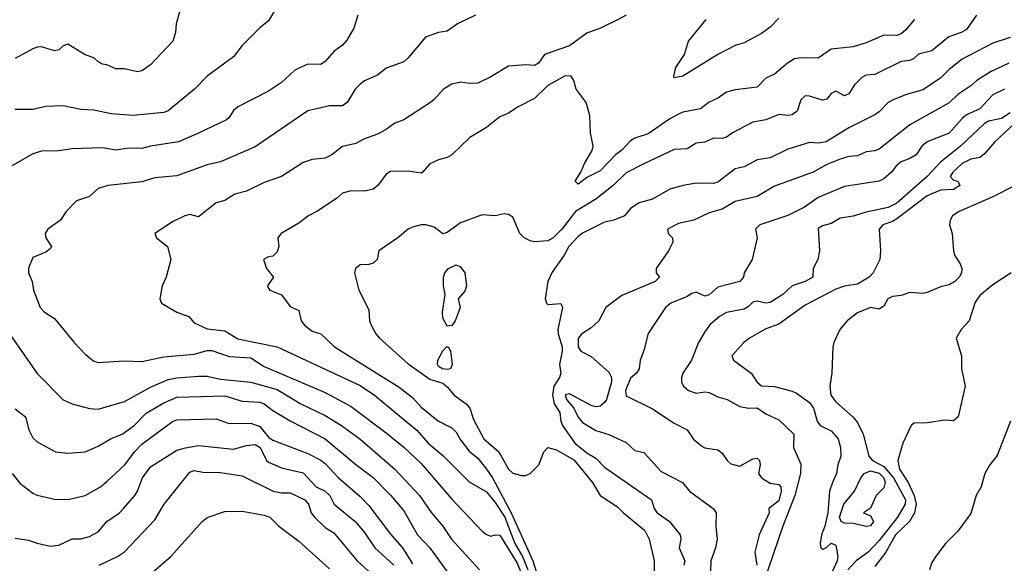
# Model space of a CAD drawing. Header units: metres. Extents: x -46681 to -43747, y -240911 to -237677.
# Tile 292 of 656: x -45303 to -45190, y -239478 to -239416. Entities that reach past the tile are written whole.
import ezdxf

# ---------------------------------------------------------------- set-up
doc = ezdxf.new("R2010")
doc.units = ezdxf.units.M
doc.layers.add('CONTOUR_INDEX', color=1, linetype='Continuous')
doc.layers.add('CONTOUR_INTER', color=3, linetype='Continuous')

msp = doc.modelspace()

# ---------------------------------------------------------------- linework, layer by layer
at = {"layer": 'CONTOUR_INDEX'}
for points, elevation in [([(-45273.92, -239415.02), (-45274.6, -239416.18), (-45275.6, -239417), (-45277.6, -239418.99), (-45278.6, -239420.31), (-45281.6, -239422.51), (-45283.07, -239424.02), (-45286.1, -239426.5), (-45286.6, -239426.66), (-45290.1, -239427.01), (-45292.6, -239426.82), (-45294.6, -239426.41), (-45296.1, -239426.33), (-45298.1, -239425.9), (-45300.1, -239425.98), (-45301.6, -239426.32), (-45303.6, -239426.35)], 80), ([(-45193.45, -239415.52), (-45194.6, -239417.16), (-45195.23, -239417.52), (-45196.63, -239418.02), (-45198.6, -239419.63), (-45200.1, -239420.01), (-45200.67, -239420.52), (-45201.1, -239420.72), (-45202.1, -239420.82), (-45205.1, -239422.34), (-45206.1, -239422.42), (-45206.6, -239422.65), (-45207.46, -239423.52), (-45208.1, -239424.55), (-45208.6, -239424.77), (-45209.6, -239424.23), (-45210.1, -239424.51), (-45210.6, -239425.14), (-45211.1, -239425.27), (-45212.6, -239424.81), (-45213.1, -239424.78), (-45213.6, -239425.22), (-45214, -239426.52), (-45214.6, -239426.94), (-45215.1, -239427.03), (-45216.1, -239426.9), (-45217.6, -239427.53), (-45219.1, -239427.8), (-45221.42, -239429.02), (-45222.1, -239429.51), (-45222.6, -239429.67), (-45223.6, -239429.62), (-45224.6, -239430.06), (-45225.6, -239430.2), (-45226.6, -239430.84), (-45228.1, -239430.9), (-45231.6, -239432.57), (-45233.6, -239433.59), (-45235.1, -239435.02), (-45237.1, -239436.59), (-45239.42, -239438.02), (-45240.97, -239440.02), (-45241.99, -239441.02), (-45242.6, -239441.36), (-45244.1, -239441.48), (-45244.6, -239441.37), (-45245.28, -239441.02), (-45245.8, -239440.52), (-45246.6, -239438.65), (-45247.1, -239438.35), (-45247.6, -239438.28), (-45248.6, -239438.5), (-45250.1, -239438.4), (-45252.6, -239439.3), (-45254.1, -239440.4), (-45254.6, -239440.55), (-45255.6, -239439.82), (-45256.55, -239439.52), (-45257.1, -239439.52), (-45258.1, -239439.81), (-45258.6, -239440.05), (-45259.77, -239441.02), (-45261.94, -239442.52), (-45262.14, -239443.52), (-45262.6, -239443.93), (-45263.1, -239444.08), (-45264.1, -239444.11), (-45264.64, -239444.52), (-45264.74, -239445.02), (-45264.23, -239447.02), (-45263.1, -239449.28), (-45263, -239450.52), (-45262.81, -239451.02), (-45262.29, -239452.02), (-45261.87, -239452.52), (-45258.6, -239455.44), (-45256.1, -239457.2), (-45254.6, -239457.67), (-45254.1, -239458.07), (-45253.32, -239459.02), (-45251.93, -239460.02), (-45251.51, -239460.52), (-45251.1, -239461.81), (-45249.93, -239464.02), (-45248.18, -239465.52), (-45247.1, -239467.5), (-45246.6, -239467.96), (-45245.6, -239468.24), (-45245.1, -239468.22), (-45244.6, -239468.02), (-45243.6, -239467.01), (-45243.04, -239465.52), (-45242.6, -239465.03), (-45241.6, -239465.29), (-45239.6, -239466.46), (-45237.48, -239469.02), (-45236.58, -239470.52), (-45234.6, -239471.81), (-45233.91, -239472.52), (-45231.48, -239474.52), (-45230.99, -239475.52), (-45230.41, -239478.02), (-45230.4, -239479.52)], 75), ([(-45189.1, -239427.93), (-45191.35, -239430.02), (-45192.6, -239431.43), (-45193.1, -239431.83), (-45194.1, -239432.02), (-45195.1, -239432.5), (-45196.19, -239433.52), (-45196.48, -239434.02), (-45196.1, -239434.42), (-45195.6, -239434.52), (-45195.38, -239435.02), (-45196.1, -239435.49), (-45197.6, -239435.55), (-45199.1, -239436.2), (-45202.6, -239438.86), (-45203.1, -239439.17), (-45204.19, -239439.52), (-45204.61, -239440.02), (-45204.45, -239442.52), (-45204.56, -239443.52), (-45205.31, -239445.02), (-45205.75, -239445.52), (-45207.1, -239446.33), (-45208.6, -239446.55), (-45209.6, -239446.9), (-45213.1, -239448.73), (-45216.1, -239450.9), (-45217.6, -239451.45), (-45219.46, -239452.52), (-45220.11, -239453.02), (-45221.49, -239454.52), (-45221.29, -239455.02), (-45219.29, -239456.52), (-45218.6, -239457.54), (-45218.1, -239457.97), (-45216.6, -239458.06), (-45214.6, -239458.58), (-45214.1, -239458.8), (-45212.6, -239459.87), (-45212.13, -239460.52), (-45211.71, -239462.02), (-45211.39, -239462.52), (-45210.1, -239463.12), (-45209.32, -239464.02), (-45209.04, -239465.02), (-45209.02, -239466.02), (-45209.36, -239467.02), (-45209.5, -239468.02), (-45209.98, -239469.02), (-45210.3, -239470.02), (-45210.5, -239472.52), (-45210.84, -239474.02), (-45211.24, -239475.02), (-45211.38, -239476.02), (-45211.29, -239476.52), (-45211.1, -239476.69), (-45210.6, -239476.44), (-45210.1, -239475.99), (-45209.6, -239476.21), (-45209.37, -239477.52), (-45209.42, -239478.02), (-45210.34, -239480.02)], 70), ([(-45253.95, -239444.52), (-45253.1, -239444.13), (-45252.6, -239444.34), (-45252.08, -239445.02), (-45251.89, -239446.52), (-45252.1, -239447.12), (-45252.87, -239448.02), (-45252.62, -239449.02), (-45253.19, -239450.52), (-45253.6, -239451.06), (-45254.1, -239451.13), (-45254.6, -239450.23), (-45254.64, -239449.52), (-45254.36, -239447.52), (-45254.52, -239446.52), (-45254.52, -239445.52), (-45254.38, -239445.02), (-45253.95, -239444.52)], 75), ([(-45254.18, -239453.52), (-45254.02, -239453.52), (-45253.72, -239454.02), (-45253.55, -239455.52), (-45253.72, -239456.02), (-45254.1, -239456.1), (-45254.65, -239456.02), (-45255.1, -239455.75), (-45255.23, -239455.52), (-45255.19, -239455.02), (-45254.6, -239453.98), (-45254.18, -239453.52)], 75), ([(-45303.6, -239460.61), (-45302.45, -239461.52), (-45302.05, -239463.02), (-45301.6, -239463.94), (-45301.1, -239464.39), (-45299.01, -239465.52), (-45297.6, -239465.68), (-45295.6, -239465.53), (-45294.1, -239464.89), (-45292.6, -239463.99), (-45291.34, -239463.52), (-45289.98, -239462.52), (-45288.6, -239461.11), (-45286.6, -239459.9), (-45285.1, -239459.28), (-45279.6, -239459.13), (-45277.6, -239459.73), (-45275.6, -239459.84), (-45275.1, -239460.02), (-45274.1, -239460.79), (-45272.1, -239461.99), (-45268.1, -239464.04), (-45264.6, -239466.97), (-45262.6, -239468.48), (-45260.6, -239470.49), (-45259.1, -239472.29), (-45257.5, -239475.02), (-45256.1, -239476.52), (-45252.13, -239482.02)], 80), ([(-45206.32, -239468.02), (-45205.6, -239467.71), (-45204.6, -239467.96), (-45204.08, -239468.52), (-45203.92, -239469.02), (-45204.1, -239469.66), (-45204.97, -239470.52), (-45205.6, -239471.96), (-45206.41, -239472.52), (-45205.6, -239472.86), (-45205.28, -239473.52), (-45205.6, -239474.01), (-45206.1, -239474.09), (-45207.6, -239473.74), (-45208.6, -239473.7), (-45208.99, -239473.52), (-45209.15, -239473.02), (-45208.65, -239471.52), (-45207.44, -239470.02), (-45206.7, -239468.52), (-45206.32, -239468.02)], 70)]:
    msp.add_lwpolyline(points, dxfattribs=dict(at, elevation=elevation))
at = {"layer": 'CONTOUR_INTER'}
for points, elevation in [([(-45264.34, -239415.52), (-45264.82, -239417.02), (-45265.6, -239418.41), (-45266.1, -239418.98), (-45267.1, -239419.7), (-45268.1, -239420.83), (-45268.6, -239421.19), (-45270.1, -239421.13), (-45271.1, -239421.59), (-45271.6, -239421.88), (-45273.1, -239423.24), (-45274.6, -239424.24), (-45278.11, -239426.02), (-45278.6, -239426.45), (-45279.1, -239427.25), (-45279.42, -239427.52), (-45282.6, -239429.06), (-45284.92, -239430.02), (-45288.1, -239430.54), (-45289.1, -239430.81), (-45290.6, -239430.77), (-45292.1, -239430.97), (-45293.6, -239430.73), (-45297.1, -239430.82), (-45298.6, -239431.06), (-45300.6, -239431.09), (-45301.6, -239431.39), (-45304.38, -239433.02)], 79), ([(-45284.76, -239415.02), (-45285.17, -239416.52), (-45285.25, -239417.52), (-45285.56, -239418.52), (-45288.1, -239421.22), (-45289.1, -239421.91), (-45289.6, -239422.03), (-45291.1, -239421.67), (-45292.1, -239421.66), (-45293.1, -239421.22), (-45293.6, -239421.14), (-45294.1, -239420.89), (-45294.6, -239420.41), (-45295.6, -239420.06), (-45297.6, -239418.87), (-45298.1, -239419.04), (-45298.6, -239419.49), (-45299.1, -239419.6), (-45300.6, -239419.17), (-45301.1, -239419.2), (-45301.6, -239419.4), (-45303.6, -239420.5)], 81), ([(-45250.86, -239415.52), (-45252.92, -239416.52), (-45254.1, -239417.36), (-45255.1, -239417.53), (-45256.6, -239418.05), (-45258.6, -239420.43), (-45259.1, -239420.88), (-45261.1, -239421.59), (-45262.1, -239422.41), (-45263.6, -239423.06), (-45264.1, -239423.44), (-45264.67, -239424.02), (-45265.59, -239425.52), (-45266.1, -239425.91), (-45267.6, -239425.91), (-45270.1, -239426.47), (-45276.1, -239430.6), (-45280.1, -239432.34), (-45281.6, -239432.68), (-45285.1, -239433.93), (-45287.6, -239434.16), (-45289.1, -239434.61), (-45292.96, -239435.02), (-45294.1, -239435.37), (-45295.1, -239436.29), (-45296.6, -239436.79), (-45297.77, -239438.02), (-45298.43, -239439.02), (-45299.89, -239440.02), (-45300.17, -239440.52), (-45300.12, -239441.02), (-45299.47, -239442.02), (-45299.6, -239442.29), (-45300.1, -239442.68), (-45301.6, -239443.28), (-45302.1, -239444.51), (-45302.1, -239445.02), (-45301.67, -239446.02), (-45301.53, -239447.02), (-45300.76, -239449.02), (-45300.25, -239449.52), (-45299.1, -239450.26), (-45296.87, -239453.02), (-45295.6, -239454.34), (-45294.6, -239455.13), (-45294.1, -239455.29), (-45291.1, -239455.1), (-45289.1, -239455.2), (-45286.6, -239454.66), (-45283.1, -239454.34), (-45281.6, -239453.92), (-45281.1, -239453.93), (-45279.1, -239454.63), (-45276.6, -239454.78), (-45275.1, -239455.76), (-45268.1, -239458.73), (-45265.1, -239460.32), (-45261.1, -239463.34), (-45259.1, -239464.99), (-45257.1, -239466.87), (-45253.6, -239470.95), (-45250.1, -239474.6), (-45249.6, -239475.01), (-45249.1, -239475.18), (-45248.6, -239475.03), (-45248.1, -239475.08), (-45246.1, -239478.28), (-45244.57, -239482.02)], 78), ([(-45233.6, -239415.52), (-45234.6, -239416.06), (-45236.56, -239417.02), (-45238.1, -239417.58), (-45240.1, -239419.04), (-45242.97, -239420.02), (-45243.65, -239421.02), (-45244.1, -239421.3), (-45245.1, -239421.23), (-45247.1, -239421.38), (-45249.1, -239422.58), (-45250.6, -239423.31), (-45251.6, -239423.36), (-45252.6, -239423.2), (-45253.6, -239423.42), (-45254.55, -239424.02), (-45255.6, -239425.2), (-45256.03, -239425.52), (-45259.08, -239427.52), (-45260.1, -239427.9), (-45261.1, -239428.63), (-45262.1, -239429.15), (-45263.6, -239429.7), (-45264.6, -239430.22), (-45266.1, -239430.56), (-45267.35, -239431.52), (-45268.1, -239431.89), (-45269.6, -239432.04), (-45270.6, -239432.4), (-45273.1, -239434.02), (-45275.1, -239434.69), (-45277.1, -239435.67), (-45278.43, -239436.02), (-45279.6, -239436.75), (-45280.6, -239437.01), (-45282.6, -239438.61), (-45283.6, -239438.35), (-45284.19, -239438.52), (-45285.6, -239439.21), (-45287.61, -239440.52), (-45287.42, -239441.02), (-45286.17, -239442.02), (-45285.79, -239443.52), (-45286.3, -239445.52), (-45286.78, -239446.52), (-45287.03, -239448.02), (-45286.84, -239448.52), (-45285.1, -239449.52), (-45283.73, -239450.02), (-45283.1, -239450.76), (-45281.6, -239451.46), (-45279.6, -239451.69), (-45278.1, -239452.58), (-45273.6, -239453.51), (-45264.1, -239457.92), (-45262.44, -239459.02), (-45257.6, -239463.05), (-45256.3, -239464.52), (-45254.6, -239465.95), (-45251.6, -239468.97), (-45249.6, -239470.12), (-45248.6, -239471.33), (-45247.51, -239473.02), (-45246.35, -239476.02), (-45245.48, -239477.52), (-45244.87, -239479.02)], 77), ([(-45200.56, -239416.02), (-45201.6, -239417.26), (-45202.1, -239417.65), (-45202.6, -239417.87), (-45204.1, -239417.83), (-45206.1, -239418.68), (-45207.6, -239419.14), (-45210.1, -239419.44), (-45211.6, -239420.45), (-45213.6, -239420.41), (-45214.31, -239420.52), (-45215.13, -239421.02), (-45216.6, -239422.28), (-45217.6, -239422.73), (-45218.6, -239423.76), (-45221.1, -239424.08), (-45222.1, -239424.33), (-45223.1, -239425.03), (-45224.1, -239425.51), (-45225.1, -239426.26), (-45227.1, -239426.64), (-45227.6, -239426.85), (-45228.6, -239427.4), (-45231.1, -239429.12), (-45232.6, -239429.6), (-45233.1, -239429.91), (-45234.1, -239430.99), (-45234.82, -239431.52), (-45236.6, -239433.37), (-45238.1, -239434.12), (-45239.1, -239434.89), (-45239.47, -239434.52), (-45238.81, -239433.52), (-45238.4, -239432.52), (-45237.5, -239431.02), (-45237.37, -239430.52), (-45237.69, -239429.02), (-45237.76, -239427.02), (-45238.19, -239425.52), (-45239.35, -239424.02), (-45239.6, -239423.01), (-45239.91, -239422.52), (-45240.6, -239422.48), (-45242.6, -239423.6), (-45244.1, -239425.08), (-45245.99, -239426.02), (-45247.1, -239426.75), (-45248.1, -239427.16), (-45249.6, -239428.39), (-45251.51, -239429.52), (-45253.6, -239431.54), (-45254.1, -239431.84), (-45255.1, -239432.11), (-45256.1, -239432.56), (-45256.93, -239433.52), (-45257.1, -239433.61), (-45258.6, -239433.41), (-45260.6, -239433.44), (-45261.1, -239433.72), (-45262.06, -239435.02), (-45262.6, -239435.45), (-45263.6, -239435.7), (-45265.1, -239435.64), (-45266.1, -239435.92), (-45266.79, -239436.52), (-45269.04, -239438.02), (-45270.1, -239438.56), (-45271.1, -239439.33), (-45273.14, -239440.52), (-45273.51, -239441.02), (-45273.41, -239442.02), (-45273.6, -239442.61), (-45274.1, -239443.13), (-45274.6, -239443.19), (-45275.15, -239443.52), (-45274.81, -239444.52), (-45274.02, -239445.52), (-45274.72, -239446.52), (-45274.6, -239446.77), (-45274.43, -239447.02), (-45273.1, -239447.56), (-45272.1, -239448.9), (-45271.1, -239449.35), (-45270.83, -239450.52), (-45270.45, -239451.02), (-45269.6, -239451.71), (-45268.58, -239452.02), (-45267.01, -239453.52), (-45259.6, -239458.12), (-45258.1, -239459.3), (-45257.1, -239460.41), (-45255.1, -239462.02), (-45253.6, -239462.79), (-45253.1, -239463.29), (-45252.6, -239464.15), (-45251.6, -239465.46), (-45250.6, -239466.26), (-45249.6, -239467.51), (-45248.92, -239468.52), (-45246.79, -239472.52), (-45244.32, -239478.02), (-45243.6, -239480.2)], 76), ([(-45216.1, -239415.89), (-45217.1, -239416.89), (-45218.1, -239417.64), (-45220.1, -239418.69), (-45221.1, -239418.99), (-45223.1, -239420.03), (-45227.1, -239422.53), (-45228.1, -239422.7), (-45228.15, -239422.52), (-45227.9, -239421.52), (-45226.92, -239420.02), (-45226.48, -239418.52), (-45224.43, -239416.02)], 77), ([(-45189.6, -239418.07), (-45191.6, -239418.75), (-45195.1, -239420.55), (-45196.6, -239421.76), (-45197.6, -239422.76), (-45199.6, -239424.09), (-45201.6, -239424.64), (-45203.1, -239425.25), (-45203.6, -239425.54), (-45204.6, -239426.58), (-45205.1, -239426.93), (-45208.1, -239428.42), (-45210.71, -239430.02), (-45211.6, -239430.2), (-45212.6, -239430.11), (-45215.1, -239430.86), (-45217.1, -239431.85), (-45218.6, -239432.09), (-45220.1, -239432.89), (-45221.1, -239433.14), (-45223.1, -239434.64), (-45223.6, -239434.8), (-45225.6, -239434.78), (-45227.09, -239435.02), (-45228.6, -239435.45), (-45230.6, -239436.61), (-45232.1, -239437.02), (-45233.1, -239437.67), (-45233.79, -239438.52), (-45235.03, -239439.02), (-45236.1, -239439.25), (-45238.6, -239440.51), (-45239.1, -239440.87), (-45240.17, -239442.02), (-45240.71, -239443.02), (-45242.1, -239444.95), (-45242.6, -239446.02), (-45242.9, -239448.02), (-45242.75, -239448.52), (-45242.6, -239448.66), (-45241.1, -239448.56), (-45240.9, -239449.02), (-45241.45, -239451.52), (-45241.41, -239452.02), (-45240.94, -239453.52), (-45240.93, -239454.02), (-45241.26, -239455.52), (-45241.09, -239456.52), (-45241.24, -239457.02), (-45241.9, -239458.02), (-45242.05, -239459.02), (-45241.85, -239460.02), (-45241.19, -239461.02), (-45241.11, -239462.02), (-45240.92, -239462.52), (-45239.49, -239464.52), (-45238.1, -239465.63), (-45237.1, -239466.25), (-45236.1, -239467.27), (-45230.7, -239471.02), (-45230.39, -239472.02), (-45230.1, -239472.47), (-45228.65, -239473.52), (-45227.41, -239475.02), (-45227.33, -239475.52), (-45227.52, -239476.52), (-45226.9, -239478.02), (-45226.99, -239478.52)], 74), ([(-45189.77, -239421.02), (-45191.85, -239422.02), (-45193.43, -239423.02), (-45194.1, -239423.62), (-45195.6, -239424.6), (-45196.6, -239425.58), (-45201.1, -239428.08), (-45204.6, -239430.87), (-45205.1, -239431.08), (-45206.1, -239431.19), (-45207.1, -239431.62), (-45208.1, -239431.72), (-45209.08, -239432.02), (-45210.6, -239432.61), (-45212.19, -239433.52), (-45216.6, -239435.1), (-45218.6, -239436.29), (-45221.1, -239436.88), (-45222.6, -239437.76), (-45224.1, -239438.18), (-45225.84, -239439.02), (-45227.6, -239439.4), (-45228.88, -239440.02), (-45228.79, -239440.52), (-45228.29, -239441.02), (-45228.27, -239441.52), (-45228.75, -239442.52), (-45230.16, -239444.52), (-45230.17, -239445.02), (-45229.8, -239445.52), (-45230.3, -239446.02), (-45234.1, -239447.62), (-45235.95, -239449.02), (-45236.73, -239450.52), (-45237.6, -239451.34), (-45238.69, -239452.02), (-45239.11, -239452.52), (-45239.11, -239453.52), (-45238.81, -239454.02), (-45237.6, -239454.62), (-45235.6, -239456.42), (-45235.29, -239457.02), (-45235.28, -239457.52), (-45235.87, -239459.52), (-45236.1, -239459.89), (-45236.6, -239460.29), (-45237.1, -239460.37), (-45237.6, -239460.21), (-45240.1, -239458.9), (-45240.6, -239459), (-45240.43, -239459.52), (-45239.6, -239460.52), (-45239.1, -239461.54), (-45238.6, -239462.16), (-45237.1, -239463.07), (-45235.6, -239463.53), (-45233.6, -239464.45), (-45232.6, -239465.37), (-45231.6, -239465.62), (-45229.6, -239467.79), (-45227.17, -239469.02), (-45226.36, -239470.02), (-45223.64, -239472.02), (-45223.29, -239472.52), (-45223.33, -239474.02), (-45223.19, -239475.52), (-45223.38, -239476.52), (-45223.89, -239478.02), (-45223.99, -239480.52)], 73), ([(-45190.24, -239424.02), (-45191.6, -239424.67), (-45193.1, -239426.27), (-45194.6, -239426.96), (-45195.1, -239427.37), (-45196.6, -239429.05), (-45199.11, -239430.02), (-45199.72, -239430.52), (-45200.36, -239431.52), (-45201.1, -239431.96), (-45202.1, -239432.31), (-45202.6, -239432.72), (-45203.19, -239433.52), (-45204.1, -239434.28), (-45204.6, -239434.55), (-45208.6, -239435.14), (-45211.6, -239436.4), (-45213.17, -239437.52), (-45215.1, -239438.47), (-45218.28, -239439.52), (-45218.8, -239440.02), (-45218.61, -239441.02), (-45219.16, -239443.52), (-45220.07, -239445.02), (-45220.17, -239445.52), (-45220.59, -239446.02), (-45223.1, -239446.66), (-45224.1, -239447.56), (-45224.6, -239447.71), (-45225.6, -239447.25), (-45226.1, -239447.38), (-45226.6, -239447.73), (-45228.49, -239448.52), (-45229.11, -239449.02), (-45231.1, -239451.96), (-45231.6, -239453.92), (-45232.01, -239455.02), (-45232.1, -239456.02), (-45232.41, -239456.52), (-45233.1, -239457.1), (-45233.68, -239458.52), (-45233.6, -239459.11), (-45230.6, -239460.6), (-45228.1, -239462.25), (-45226.6, -239463), (-45225.92, -239464.02), (-45225.1, -239464.78), (-45224.6, -239465.06), (-45223.1, -239465.28), (-45222.6, -239465.69), (-45222.04, -239466.52), (-45221.6, -239466.91), (-45220.6, -239467.15), (-45219.1, -239466.31), (-45218.6, -239466.25), (-45218.32, -239466.52), (-45218.27, -239467.02), (-45218.44, -239468.02), (-45218.11, -239468.52), (-45217.1, -239469.13), (-45216.1, -239469.26), (-45215.9, -239469.52), (-45215.84, -239470.02), (-45216.1, -239471.12), (-45217.27, -239472.02), (-45217.24, -239472.52), (-45218.37, -239475.02), (-45218.86, -239477.02), (-45218.65, -239478.52)], 72), ([(-45189.6, -239426.73), (-45190.6, -239427.38), (-45192.1, -239427.66), (-45192.6, -239427.98), (-45195.28, -239430.52), (-45197.6, -239432.37), (-45199.1, -239434), (-45202.6, -239437.05), (-45203.6, -239437.56), (-45206.1, -239438.08), (-45207.6, -239438.55), (-45209.1, -239438.77), (-45210.1, -239439.4), (-45211.1, -239439.65), (-45211.6, -239439.95), (-45211.46, -239442.52), (-45211.66, -239443.52), (-45212.19, -239444.52), (-45212.22, -239445.52), (-45213.1, -239446.02), (-45214.6, -239446.51), (-45215.65, -239447.52), (-45217.1, -239448.42), (-45217.6, -239448.5), (-45218.6, -239448.27), (-45219.1, -239448.4), (-45219.6, -239448.9), (-45220.1, -239449.18), (-45222.1, -239449.57), (-45222.91, -239450.02), (-45224.05, -239451.02), (-45224.6, -239451.78), (-45225.31, -239453.02), (-45226.12, -239455.02), (-45227.12, -239456.52), (-45227.26, -239457.02), (-45227.25, -239457.52), (-45227.04, -239458.02), (-45226.46, -239458.52), (-45225.6, -239458.8), (-45224.6, -239458.64), (-45224.1, -239458.74), (-45223.1, -239459.24), (-45222.05, -239459.52), (-45220.6, -239460.35), (-45219.6, -239460.54), (-45218.6, -239460.49), (-45217.6, -239461.19), (-45216.1, -239461.88), (-45214.41, -239463.52), (-45214.45, -239465.02), (-45213.6, -239466.94), (-45213.64, -239468.02), (-45214.28, -239470.52), (-45215.64, -239474.02), (-45217.89, -239480.52)], 71), ([(-45189.1, -239435.08), (-45191.6, -239436.35), (-45195.46, -239438.02), (-45196.23, -239438.52), (-45196.49, -239439.02), (-45196.55, -239439.52), (-45196.27, -239440.52), (-45196.11, -239442.52), (-45195.99, -239443.02), (-45195.33, -239444.02), (-45195.14, -239444.52), (-45195.18, -239445.02), (-45195.46, -239445.52), (-45195.94, -239446.02), (-45196.6, -239446.39), (-45197.6, -239446.65), (-45199.1, -239447.29), (-45199.6, -239447.38), (-45201.1, -239447.27), (-45202.1, -239447.61), (-45203.1, -239447.76), (-45203.62, -239448.02), (-45204.1, -239448.85), (-45204.6, -239449.2), (-45205.6, -239449.01), (-45207.1, -239449.63), (-45208.29, -239450.52), (-45209.12, -239451.52), (-45209.82, -239453.02), (-45209.91, -239453.52), (-45210.03, -239456.52), (-45210.29, -239458.02), (-45210.14, -239459.02), (-45209.6, -239459.81), (-45207.6, -239461.56), (-45207.1, -239462.18), (-45206.47, -239463.52), (-45205.8, -239466.02), (-45205.37, -239466.52), (-45204.1, -239467.21), (-45202.96, -239468.52), (-45201.62, -239471.02), (-45201.65, -239471.52), (-45202.5, -239473.02), (-45204.6, -239475.67), (-45205.89, -239477.02), (-45207.26, -239478.02), (-45208.21, -239479.02)], 69), ([(-45189.5, -239445.02), (-45191.6, -239446.42), (-45193.1, -239447.63), (-45193.6, -239448.38), (-45194.29, -239450.52), (-45195.22, -239451.52), (-45195.78, -239452.52), (-45195.17, -239454.52), (-45195.17, -239456.02), (-45194.78, -239458.02), (-45195.56, -239461.52), (-45196.1, -239461.96), (-45197.1, -239461.89), (-45199.1, -239462.21), (-45200.6, -239462.24), (-45200.97, -239462.52), (-45201.91, -239464.52), (-45202.47, -239466.52), (-45202.29, -239467.52), (-45201.28, -239469.02), (-45200.59, -239470.52), (-45200.38, -239471.52), (-45200.56, -239472.52), (-45201.16, -239473.52), (-45202.74, -239475.02), (-45203.87, -239477.02), (-45205.1, -239478.65)], 68), ([(-45304.28, -239452.02), (-45301.1, -239456.55), (-45298.1, -239459.59), (-45297.1, -239460.05), (-45295.1, -239460.56), (-45294.1, -239460.63), (-45291.1, -239459.78), (-45288.1, -239458.14), (-45286.1, -239457.26), (-45285.1, -239457.06), (-45282.6, -239456.86), (-45281.6, -239456.86), (-45280.1, -239457.21), (-45276.6, -239457.54), (-45273.6, -239458.4), (-45270.9, -239460.02), (-45268.1, -239461.37), (-45266.23, -239462.52), (-45264.14, -239464.02), (-45260.13, -239467.52), (-45257.3, -239470.52), (-45255.92, -239472.52), (-45254.63, -239474.02), (-45253.63, -239475.52), (-45250.43, -239479.02)], 79), ([(-45303.95, -239468.02), (-45303.1, -239469.1), (-45301.6, -239470.27), (-45301.1, -239470.5), (-45299.1, -239470.93), (-45297.6, -239470.97), (-45295.6, -239470.52), (-45293.84, -239469.52), (-45293.1, -239468.94), (-45291.05, -239467.02), (-45289.95, -239465.52), (-45289.1, -239464.65), (-45285.6, -239462.05), (-45285.1, -239461.87), (-45280.6, -239461.76), (-45279.1, -239462.28), (-45276.6, -239462.23), (-45275.6, -239462.61), (-45274.6, -239463.84), (-45274.1, -239464.2), (-45270.1, -239465.73), (-45268.6, -239466.47), (-45268.1, -239466.86), (-45266.6, -239468.46), (-45264.1, -239470.63), (-45263.1, -239471.67), (-45260.6, -239474.96), (-45259.25, -239476.52), (-45258.1, -239478.34)], 81), ([(-45189.56, -239462.02), (-45191.1, -239465.94), (-45191.93, -239467.02), (-45192.51, -239468.02), (-45192.94, -239469.52), (-45193.49, -239470.52), (-45194.1, -239472.6), (-45195.6, -239474.62), (-45197.01, -239476.02), (-45198.1, -239477.45), (-45198.6, -239478.18), (-45198.87, -239479.02)], 67), ([(-45303.6, -239475.43), (-45302.1, -239475.63), (-45301.1, -239476), (-45299.6, -239476.34), (-45298.6, -239476.23), (-45297.1, -239475.48), (-45296.1, -239475.47), (-45295.1, -239475.21), (-45294.1, -239474.7), (-45293.11, -239473.52), (-45291.65, -239472.52), (-45291.2, -239472.02), (-45289.89, -239470.52), (-45289.6, -239470.03), (-45289.04, -239468.52), (-45288.1, -239467.23), (-45285.1, -239465.34), (-45284.1, -239465.05), (-45282.6, -239464.82), (-45278.6, -239465.22), (-45277.1, -239464.79), (-45276.1, -239464.67), (-45275.53, -239465.02), (-45274.81, -239466.52), (-45274.6, -239466.7), (-45273.1, -239467.36), (-45270.6, -239467.93), (-45269.12, -239469.52), (-45268.1, -239470.02), (-45267.57, -239470.52), (-45267.05, -239471.52), (-45264.67, -239473.52), (-45263.6, -239474.77), (-45262.4, -239476.52), (-45260.22, -239478.52)], 82), ([(-45293.98, -239478.52), (-45291.9, -239477.52), (-45291.1, -239476.99), (-45287.6, -239473.33), (-45286.53, -239471.52), (-45283.6, -239467.85), (-45283.1, -239467.67), (-45282.1, -239467.84), (-45280.1, -239467.9), (-45277.6, -239468.27), (-45274.05, -239470.02), (-45273.1, -239470.23), (-45272.1, -239470.21), (-45270.41, -239471.02), (-45269.99, -239471.52), (-45269.71, -239472.52), (-45269.32, -239473.02), (-45268.1, -239474.18), (-45267.1, -239474.79), (-45264.42, -239478.02), (-45262.74, -239479.52)], 83), ([(-45289.1, -239480.37), (-45285.78, -239477.52), (-45282.18, -239473.52), (-45281.6, -239473.03), (-45279.6, -239472.36), (-45277.6, -239472.32), (-45275.1, -239472.79), (-45274.45, -239473.02), (-45273.41, -239474.02), (-45271.1, -239475.75), (-45267.6, -239478.93)], 84)]:
    msp.add_lwpolyline(points, dxfattribs=dict(at, elevation=elevation))

doc.saveas('drawing.dxf')
